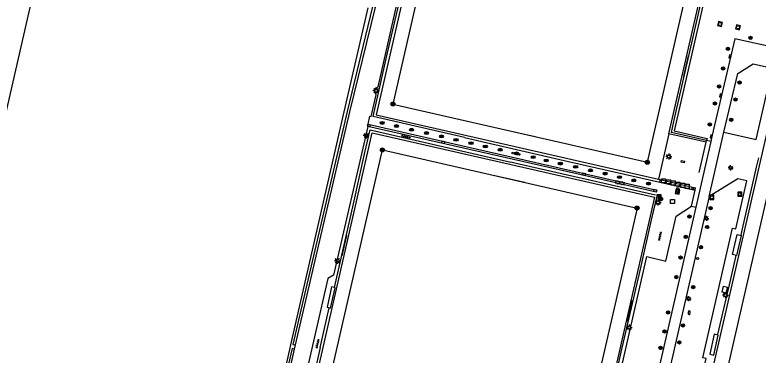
# Model space of a CAD drawing. Extents: x 128999 to 131010, y 395498 to 399007.
# Drawn here: x 130428.2 to 130610.4, y 396413.7 to 396497.2 of the extents above; entities that cross this region are included whole.
import ezdxf

# ---------------------------------------------------------------- set-up
doc = ezdxf.new("R2010")
doc.units = 0
for name, color, linetype in [('bs-afsc-ballenvanger', 7, 'Continuous'), ('bs-afsc-belijning', 7, 'Continuous'), ('bs-afsc-doel', 7, 'Continuous'), ('bs-afsc-poort', 7, 'Continuous'), ('bs-symb-beregeningsautomaat', 7, 'Continuous'), ('bs-symb-cornervlag', 7, 'Continuous'), ('bs-symb-veldverlichting', 7, 'Continuous'), ('gg-afsc-hekwerk', 7, 'Continuous'), ('gg-bbg-overig bouwwerk', 7, 'Continuous'), ('gg-knt-onverhard', 7, 'Continuous'), ('gg-knt-verharding', 7, 'Continuous'), ('gt-grn-groengrens', 7, 'Continuous'), ('gt-grn-vlakafsluiter', 7, 'Continuous'), ('gt-grn-weggrens', 7, 'Continuous'), ('gt-symb-boom', 7, 'Continuous'), ('gt-symb-brandkraan', 7, 'Continuous'), ('gt-symb-drainageput', 7, 'Continuous'), ('gt-symb-kast', 7, 'Continuous'), ('gt-symb-klinker verharding', 7, 'Continuous'), ('gt-symb-kolk', 7, 'Continuous'), ('gt-symb-kolk center center', 7, 'Continuous'), ('gt-symb-lichtmast', 7, 'Continuous'), ('gt-symb-pomp', 7, 'Continuous'), ('gt-symb-rioolschacht', 7, 'Continuous'), ('gt-symb-straatmeubilair', 7, 'Continuous'), ('gt-symb-tegel verharding', 7, 'Continuous'), ('gt-symb-verkeersbordpaal', 7, 'Continuous')]:
    doc.layers.add(name, color=color, linetype=linetype)

# ---------------------------------------------------------------- blocks, each defined once
blk = doc.blocks.new('gt0-BOOM')
at = {"layer": 'gt-symb-boom'}
for radius in [0.4, 0.2]:
    blk.add_circle((0, 0), radius, dxfattribs=at)
blk = doc.blocks.new('gt0-RS')
at = {"layer": 'gt-symb-rioolschacht'}
blk.add_lwpolyline([(-0.5, -0.5), (0.5, -0.5), (0.5, 0.5), (-0.5, 0.5)], close=True, dxfattribs=at)
blk.add_circle((0, 0), 0.375, dxfattribs=at)
blk = doc.blocks.new('gt0-VPAAL')
at = {"layer": 'gt-symb-verkeersbordpaal'}
blk.add_circle((0, 0), 0.25, dxfattribs=at)
blk = doc.blocks.new('gt0-LMAST')
at = {"layer": 'gt-symb-lichtmast'}
for p, q in [((-0.18, 0.17), (-0.45, 0.44)), ((-0.01, 0.25), (-0.01, 0.62)), ((0.17, 0.17), (0.44, 0.44)), ((-0.26, 0), (-0.63, 0)), ((-0.18, -0.18), (-0.45, -0.45)), ((-0.01, -0.25), (-0.01, -0.63)), ((0.44, -0.45), (0.17, -0.18)), ((0.24, 0), (0.62, 0))]:
    blk.add_line(p, q, dxfattribs=at)
blk.add_circle((-0.01, 0), 0.25, dxfattribs=at)
blk = doc.blocks.new('gt0-KOLK')
at = {"layer": 'gt-symb-kolk'}
blk.add_lwpolyline([(0, 0), (0.38, 0), (0.38, 0.4), (-0.38, 0.4), (-0.38, 0), (0, 0)], dxfattribs=at)
blk = doc.blocks.new('bs0-VELDV')
at = {"layer": 'bs-symb-veldverlichting'}
for p, q in [((-0.38, 0), (-0.75, 0)), ((-0.53, 0.53), (-0.27, 0.27)), ((-0.35, 0.14), (-0.52, 0.22)), ((-0.22, 0.52), (-0.14, 0.35)), ((0, 0.75), (0, 0.38)), ((0.22, 0.52), (0.14, 0.35)), ((0.27, 0.27), (0.53, 0.53)), ((0.35, 0.14), (0.52, 0.22)), ((0.38, 0), (0.75, 0)), ((-0.27, -0.27), (-0.53, -0.53)), ((-0.35, -0.14), (-0.52, -0.22)), ((-0.14, -0.35), (-0.22, -0.52)), ((0, -0.38), (0, -0.75)), ((0.14, -0.35), (0.22, -0.52)), ((0.27, -0.27), (0.53, -0.53)), ((0.35, -0.14), (0.52, -0.22))]:
    blk.add_line(p, q, dxfattribs=at)
blk.add_circle((0, 0), 0.375, dxfattribs=at)
blk = doc.blocks.new('gt0-TEG1')
at = {"layer": 'gt-symb-tegel verharding'}
for p, q in [((-1.12, 0), (1.12, 0)), ((-0.9, -0.25), (-0.9, 0.25)), ((-0.45, -0.25), (-0.45, 0.25)), ((0, -0.25), (0, 0.25)), ((0.45, -0.25), (0.45, 0.25)), ((0.9, -0.25), (0.9, 0.25))]:
    blk.add_line(p, q, dxfattribs=at)
blk = doc.blocks.new('bs0-CORNVLG')
at = {"layer": 'bs-symb-cornervlag'}
for p, q in [((-0.34, 0.2), (0.2, -0.34)), ((-0.21, 0.35), (0.34, -0.2)), ((0.03, 0.4), (0.4, 0.03)), ((-0.4, -0.03), (-0.03, -0.4))]:
    blk.add_line(p, q, dxfattribs=at)
blk.add_circle((0, 0), 0.5, dxfattribs=at)
blk = doc.blocks.new('DUMMY')
at = {"layer": 'gt-symb-straatmeubilair'}
blk.add_lwpolyline([(0.5, -0.5), (-0.5, -0.5), (-0.5, 0.5), (0.5, 0.5)], close=True, dxfattribs=at)
blk = doc.blocks.new('bs0-BEREGENAUTOM')
at = {"layer": 'bs-symb-beregeningsautomaat'}
for p, q in [((-0.34, 0.2), (0.2, -0.34)), ((-0.21, 0.35), (0.34, -0.2)), ((0.03, 0.4), (0.4, 0.03)), ((-0.4, -0.03), (-0.03, -0.4))]:
    blk.add_line(p, q, dxfattribs=at)
blk.add_circle((0, 0), 0.5, dxfattribs=at)
blk = doc.blocks.new('gt0-KAST')
at = {"layer": 'gt-symb-kast'}
for p, q in [((-0.5, -0.25), (0.5, 0.25)), ((-0.5, 0.25), (0.5, -0.25))]:
    blk.add_line(p, q, dxfattribs=at)
blk.add_lwpolyline([(0.5, 0.25), (-0.5, 0.25), (-0.5, -0.25), (0.5, -0.25)], close=True, dxfattribs=at)
blk = doc.blocks.new('gt0-POMP')
at = {"layer": 'gt-symb-pomp'}
blk.add_lwpolyline([(-0.24, 0), (0.24, 0), (0.24, 0.61), (0.4, 0.61), (0.4, 0.45), (0.53, 0.45), (0.53, 0.74), (0.24, 0.74), (0.24, 1), (-0.24, 1)], close=True, dxfattribs=at)
blk = doc.blocks.new('gt0-BR')
at = {"layer": 'gt-symb-brandkraan'}
for centre, radius, start, end in [((-0.24, 0), 0.206, 107.5669, 252.4331), ((0.6, -2.66), 3, 106.892, 107.5669), ((0, -0.69), 0.938, 73.108, 106.892), ((-0.6, -2.66), 3, 72.4331, 73.108), ((0.24, 0), 0.206, 287.567, 72.4331), ((0.6, 2.66), 3, 252.4331, 253.108), ((0, 0.69), 0.938, 253.108, 286.8921), ((-0.6, 2.66), 3, 286.8921, 287.567)]:
    blk.add_arc(centre, radius, start, end, dxfattribs=at)
blk = doc.blocks.new('gt0-DPUT')
at = {"layer": 'gt-symb-drainageput'}
for p, q in [((-0.25, 0.05), (0.25, 0.05)), ((0.24, -0.05), (-0.25, -0.05))]:
    blk.add_line(p, q, dxfattribs=at)
for centre, radius, start, end in [((-0.25, 0), 0.0542, 85.4775, 270), ((0.24, 0), 0.0543, 269.9965, 85.474)]:
    blk.add_arc(centre, radius, start, end, dxfattribs=at)
blk.add_ellipse((0, 0), major_axis=(0.502, 0), ratio=0.705307, dxfattribs=at)
blk = doc.blocks.new('gt0-KL1')
at = {"layer": 'gt-symb-klinker verharding'}
for p, q in [((-1.15, 0.3), (1.15, 0.3)), ((-1, -0.3), (-1, 0.3)), ((-0.5, 0.3), (-0.5, 0.45)), ((0, -0.3), (0, 0.3)), ((0.5, 0.3), (0.5, 0.45)), ((1, -0.3), (1, 0.3)), ((-1.15, -0.3), (1.15, -0.3)), ((-0.5, -0.45), (-0.5, -0.3)), ((0.5, -0.45), (0.5, -0.3))]:
    blk.add_line(p, q, dxfattribs=at)
blk = doc.blocks.new('gt0-KOLKCC')
at = {"layer": 'gt-symb-kolk center center'}
blk.add_lwpolyline([(-0.38, 0.2), (0.37, 0.2), (0.37, -0.2), (-0.38, -0.2)], close=True, dxfattribs=at)

msp = doc.modelspace()

# ---------------------------------------------------------------- linework, layer by layer
at = {"layer": 'bs-afsc-ballenvanger'}
for p, q in [((130519.57, 396487.82), (130525.43, 396513.29)), ((130589.91, 396471.73), (130595.71, 396497.11)), ((130538.44, 396467.07), (130563.92, 396461.23)), ((130609.92, 396459.84), (130606.49, 396444.65)), ((130506.53, 396430.26), (130511.18, 396450.79)), ((130581.46, 396434.79), (130576.79, 396414.4))]:
    msp.add_line(p, q, dxfattribs=at)
at = {"layer": 'bs-afsc-belijning'}
msp.add_line((130543.19, 396572.78), (130520.87, 396475.3), dxfattribs=at)
for points in [[(130520.87, 396475.3), (130583.25, 396461), (130605.57, 396558.49)], [(130658.09, 396364.54), (130595.72, 396378.77), (130618, 396476.19), (130680.41, 396461.95), (130658.09, 396364.54)], [(130580.74, 396449.76), (130558.38, 396352.34), (130496.01, 396366.65), (130518.31, 396464.04), (130580.74, 396449.76)]]:
    msp.add_lwpolyline(points, dxfattribs=at)
at = {"layer": 'bs-afsc-doel'}
for p, q in [((130592.16, 396482.07), (130593.38, 396487.08)), ((130548.49, 396468.98), (130555.77, 396467.32)), ((130545.88, 396457.73), (130553.18, 396456.08)), ((130508.42, 396438.07), (130509.59, 396443.04)), ((130579.51, 396427.05), (130578.3, 396422.04))]:
    msp.add_line(p, q, dxfattribs=at)
at = {"layer": 'bs-afsc-poort'}
for p, q in [((130514.03, 396463.44), (130514.35, 396464.79)), ((130551.08, 396460.74), (130549.75, 396461.06)), ((130585.17, 396450.99), (130584.21, 396446.88)), ((130602.89, 396428.89), (130603.19, 396430.2)), ((130495.64, 396415.07), (130495.87, 396416.21)), ((130503.08, 396415.59), (130503.41, 396416.97))]:
    msp.add_line(p, q, dxfattribs=at)
at = {"layer": 'gg-afsc-hekwerk'}
for p, q in [((130595.71, 396497.11), (130601.07, 396520.56)), ((130519.57, 396487.82), (130525.43, 396513.29)), ((130589.91, 396471.73), (130595.71, 396497.11)), ((130538.44, 396467.07), (130563.92, 396461.23)), ((130595.97, 396458.46), (130597.68, 396465.92)), ((130597.68, 396465.92), (130597.79, 396466.35)), ((130511.18, 396450.79), (130514.03, 396463.44)), ((130514.03, 396463.44), (130514.35, 396464.79)), ((130610.48, 396462.08), (130609.92, 396459.84)), ((130551.08, 396460.74), (130549.75, 396461.06)), ((130585.25, 396452.95), (130551.08, 396460.74)), ((130563.92, 396461.23), (130586.29, 396456.1)), ((130609.92, 396459.84), (130606.49, 396444.65)), ((130586.29, 396456.1), (130586.39, 396456.6)), ((130585.56, 396452.56), (130585.17, 396450.99)), ((130506.53, 396430.26), (130511.18, 396450.79)), ((130585.17, 396450.99), (130584.21, 396446.88)), ((130584.21, 396446.88), (130581.46, 396434.79)), ((130606.49, 396444.65), (130606.16, 396443.15)), ((130603.19, 396430.2), (130604.99, 396438.1)), ((130581.46, 396434.79), (130576.79, 396414.4)), ((130600.57, 396418.75), (130602.89, 396428.89)), ((130602.89, 396428.89), (130603.19, 396430.2)), ((130503.41, 396416.97), (130505.29, 396425.3)), ((130495.64, 396415.07), (130495.87, 396416.21)), ((130503.08, 396415.59), (130503.41, 396416.97)), ((130482.83, 396360.28), (130495.64, 396415.07)), ((130503.08, 396415.59), (130501.15, 396407.16)), ((130576.79, 396414.4), (130573.67, 396400.87))]:
    msp.add_line(p, q, dxfattribs=at)
for points in [[(130495.87, 396416.21), (130508.94, 396473.39), (130514.81, 396498.87)], [(130538.44, 396467.07), (130516.03, 396472.2), (130519.57, 396487.82)], [(130597.79, 396466.35), (130589.14, 396468.31), (130589.91, 396471.73)], [(130514.35, 396464.79), (130515.29, 396468.95), (130549.75, 396461.06)], [(130586.29, 396456.1), (130594.94, 396454.15), (130595.04, 396454.64)]]:
    msp.add_lwpolyline(points, dxfattribs=at)
at = {"layer": 'gg-bbg-overig bouwwerk'}
for points in [[(130586.86, 396452.32), (130586.09, 396452.5), (130585.95, 396451.89), (130586.73, 396451.71), (130586.86, 396452.32)], [(130606.25, 396443.04), (130605.12, 396438.14), (130604.14, 396438.37), (130605.27, 396443.26), (130606.25, 396443.04)], [(130506.53, 396430.26), (130505.85, 396430.41), (130504.73, 396425.43), (130505.44, 396425.27)], [(130505.44, 396425.27), (130505.6, 396425.23), (130506.72, 396430.22), (130506.53, 396430.26)], [(130598.55, 396413.93), (130599.54, 396413.7), (130600.64, 396418.61), (130599.64, 396418.84), (130598.55, 396413.93)]]:
    msp.add_lwpolyline(points, dxfattribs=at)
at = {"layer": 'gg-knt-onverhard'}
msp.add_lwpolyline([(130346.16, 396137.46), (130374.43, 396258.44), (130410.98, 396407.4), (130459.61, 396620.06)], dxfattribs=at)
at = {"layer": 'gg-knt-verharding'}
for p, q in [((130514.69, 396469.82), (130514.81, 396470.32)), ((130588.55, 396467.99), (130586.01, 396456.82)), ((130597.68, 396465.92), (130588.55, 396467.99)), ((130597.94, 396466.87), (130597.79, 396466.35)), ((130598.43, 396452.64), (130602.04, 396468.4)), ((130598.78, 396466.1), (130597.79, 396466.35)), ((130586.01, 396456.82), (130595.06, 396454.7)), ((130594.04, 396450.22), (130594.94, 396454.19)), ((130594.94, 396454.19), (130595.06, 396454.7)), ((130595.1, 396449.99), (130569, 396336.2))]:
    msp.add_line(p, q, dxfattribs=at)
for points in [[(130588.55, 396467.99), (130609.86, 396561.09), (130540.64, 396576.95), (130516.79, 396472.61), (130586.01, 396456.82)], [(130608.98, 396562.44), (130611.19, 396561.96), (130609.84, 396556.04), (130610.24, 396555.43), (130609.97, 396554.45), (130609.38, 396554.11), (130599.12, 396509.25), (130599.51, 396508.67), (130599.28, 396507.69), (130598.69, 396507.32), (130589.86, 396468.73), (130597.94, 396466.87)], [(130515.57, 396472.24), (130516.8, 396477.58), (130516.42, 396478.18), (130516.65, 396479.17), (130517.25, 396479.55), (130524.64, 396512.04)], [(130615.08, 396489), (130604.71, 396491.29), (130599.08, 396467.3), (130598.78, 396466.1)], [(130602.04, 396468.4), (130605.4, 396482.82), (130609.18, 396485.15), (130613.93, 396484.1)], [(130602.04, 396468.4), (130609.93, 396466.57), (130613.93, 396484.1)], [(130660.73, 396360.33), (130591.49, 396376.14), (130615.39, 396480.38), (130684.6, 396464.59), (130660.73, 396360.33)], [(130514.81, 396470.32), (130515.26, 396472.31), (130515.57, 396472.24)], [(130514.69, 396469.82), (130506.35, 396433.32), (130504.95, 396432.5), (130497.91, 396401.74), (130498.82, 396400.23), (130490.31, 396362.86), (130556.84, 396347.7), (130557.23, 396347.1), (130555.96, 396341.29)], [(130514.81, 396470.32), (130585.55, 396454.19), (130585.44, 396453.7), (130567.79, 396457.74), (130514.69, 396469.82)], [(130585.04, 396452.45), (130561.2, 396348.16), (130491.98, 396363.94), (130515.77, 396468.25), (130585.04, 396452.45)], [(130580.02, 396372.31), (130588.74, 396378.02), (130589.23, 396380.17), (130590.11, 396379.97), (130597.64, 396412.85), (130596.85, 396413.03), (130604.13, 396444.82), (130604.92, 396444.65), (130607.62, 396456.42), (130605.4, 396456.92), (130598.43, 396452.64)], [(130598.43, 396452.64), (130596.78, 396445.49), (130580.02, 396372.31)], [(130556.93, 396337.36), (130559.02, 396346.69), (130559.61, 396347.05), (130562.26, 396346.46), (130583.12, 396437.88), (130587.8, 396436.73), (130590.34, 396447.76), (130594.04, 396450.22)], [(130602.53, 396428.91), (130601.56, 396429.13), (130601.89, 396430.57), (130602.86, 396430.36), (130602.53, 396428.91)]]:
    msp.add_lwpolyline(points, dxfattribs=at)
at = {"layer": 'gt-grn-groengrens'}
for p, q in [((130496.78, 396415.11), (130497.02, 396416.2)), ((130487.67, 396375.61), (130496.78, 396415.11))]:
    msp.add_line(p, q, dxfattribs=at)
for points in [[(130516.58, 396499.08), (130515.88, 396499.23), (130509.63, 396473.47), (130496.33, 396416.29), (130497.02, 396416.2)], [(130497.02, 396416.2), (130510.32, 396473.35), (130516.58, 396499.08)], [(130496.78, 396415.11), (130496.15, 396415.32), (130486.9, 396375.74), (130487.67, 396375.61)]]:
    msp.add_lwpolyline(points, dxfattribs=at)
at = {"layer": 'gt-grn-vlakafsluiter'}
msp.add_line((130594.04, 396450.22), (130595.1, 396449.99), dxfattribs=at)
at = {"layer": 'gt-grn-weggrens'}
msp.add_line((130598.78, 396466.1), (130595.1, 396449.99), dxfattribs=at)

# ---------------------------------------------------------------- block references
at = {"layer": 'bs-symb-beregeningsautomaat'}
msp.add_blockref('bs0-BEREGENAUTOM', (130586.47, 396452.01), dxfattribs=at)
at = {"layer": 'bs-symb-cornervlag'}
for p in [(130520.87, 396475.3), (130518.31, 396464.04), (130583.25, 396461), (130580.74, 396449.76)]:
    msp.add_blockref('bs0-CORNVLG', p, dxfattribs=at)
at = {"layer": 'bs-symb-veldverlichting'}
for p in [(130516.71, 396478.56), (130514.33, 396467.57), (130588.51, 396462.41), (130585.86, 396451.14), (130507.27, 396436.84), (130602.41, 396428.41), (130578.79, 396420.46)]:
    msp.add_blockref('bs0-VELDV', p, dxfattribs=at)
at = {"layer": 'gt-symb-boom'}
for p in [(130608.54, 396491.53), (130602.99, 396488.84), (130601.81, 396484.03), (130600.83, 396479.61), (130605.85, 396480.57), (130604.86, 396476.38), (130599.81, 396475.42), (130598.55, 396470.29), (130603.83, 396471.43), (130598.76, 396449.74), (130593.58, 396447.67), (130597.9, 396445.11), (130592.66, 396442.69), (130596.4, 396440.15), (130591.39, 396437.61), (130590.36, 396432.83), (130594.5, 396430.36), (130588.34, 396424.15), (130592, 396420.98), (130587.46, 396419.48), (130586.49, 396415.46), (130591.1, 396416.79)]:
    msp.add_blockref('gt0-BOOM', p, dxfattribs=at)
at = {"layer": 'gt-symb-brandkraan', "rotation": 83.05258934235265}
msp.add_blockref('gt0-BR', (130593.49, 396424.09), dxfattribs=at)
at = {"layer": 'gt-symb-drainageput'}
for p in [(130518.24, 396470.64), (130521.76, 396469.88), (130525.44, 396469), (130529.11, 396468.17), (130532.78, 396467.34), (130536.35, 396466.5), (130540.03, 396465.68), (130543.54, 396464.86), (130547.18, 396464.09), (130551.18, 396463.17), (130555.25, 396462.26), (130558.45, 396461.44), (130561.93, 396460.68), (130565.68, 396459.87), (130569.31, 396459.02), (130572.91, 396458.23), (130576.41, 396457.34), (130579.93, 396456.56), (130583.53, 396455.77)]:
    msp.add_blockref('gt0-DPUT', p, dxfattribs=at)
at = {"layer": 'gt-symb-kast'}
msp.add_blockref('gt0-KAST', (130586.11, 396452.73), dxfattribs=at)
at = {"layer": 'gt-symb-klinker verharding', "rotation": -12.827123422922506}
msp.add_blockref('gt0-KL1', (130576.54, 396455.99), dxfattribs=at)
at = {"layer": 'gt-symb-kolk'}
for p, rotation in [((130603.68, 396486.93), 76.79367492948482), ((130601.44, 396477.37), 76.81123068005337), ((130514.96, 396469.83), -12.842183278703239), ((130599.1, 396467.28), 76.91103142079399), ((130533.18, 396465.69), -12.842183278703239), ((130567.71, 396457.84), -12.842183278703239), ((130585.11, 396453.85), -12.842183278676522)]:
    msp.add_blockref('gt0-KOLK', p, dxfattribs=dict(at, rotation=rotation))
at = {"layer": 'gt-symb-kolk center center', "rotation": -13.59156044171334}
msp.add_blockref('gt0-KOLKCC', (130591.98, 396461.15), dxfattribs=at)
at = {"layer": 'gt-symb-lichtmast'}
for p in [(130603.67, 396459.64), (130597.74, 396447.24), (130593.39, 396427.51)]:
    msp.add_blockref('gt0-LMAST', p, dxfattribs=at)
at = {"layer": 'gt-symb-pomp'}
msp.add_blockref('gt0-POMP', (130590.64, 396453.68), dxfattribs=at)
at = {"layer": 'gt-symb-rioolschacht'}
for p, rotation in [((130601.05, 396494.94), -14.71731114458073), ((130605.48, 396494.11), -103.53585636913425), ((130590.66, 396453.74), 168.1732960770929)]:
    msp.add_blockref('gt0-RS', p, dxfattribs=dict(at, rotation=rotation))
for p in [(130599.08, 396452.4), (130605.91, 396453.17)]:
    msp.add_blockref('gt0-RS', p, dxfattribs=at)
at = {"layer": 'gt-symb-straatmeubilair'}
for p in [(130587.23, 396456.45), (130588.43, 396456.22), (130589.55, 396455.92), (130590.71, 396455.66), (130591.92, 396455.35), (130593.04, 396455.1), (130589.42, 396451.37)]:
    msp.add_blockref('DUMMY', p, dxfattribs=at)
at = {"layer": 'gt-symb-tegel verharding'}
for p, rotation in [((130524.07, 396467.3), -13.063337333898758), ((130551.07, 396463.13), -12.938810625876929), ((130586.32, 396442.87), -102.93881062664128), ((130502.36, 396416.5), -102.88297947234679)]:
    msp.add_blockref('gt0-TEG1', p, dxfattribs=dict(at, rotation=rotation))
at = {"layer": 'gt-symb-verkeersbordpaal'}
for p in [(130594.39, 396454.54), (130595.58, 396437.39)]:
    msp.add_blockref('gt0-VPAAL', p, dxfattribs=at)

doc.saveas('drawing.dxf')
